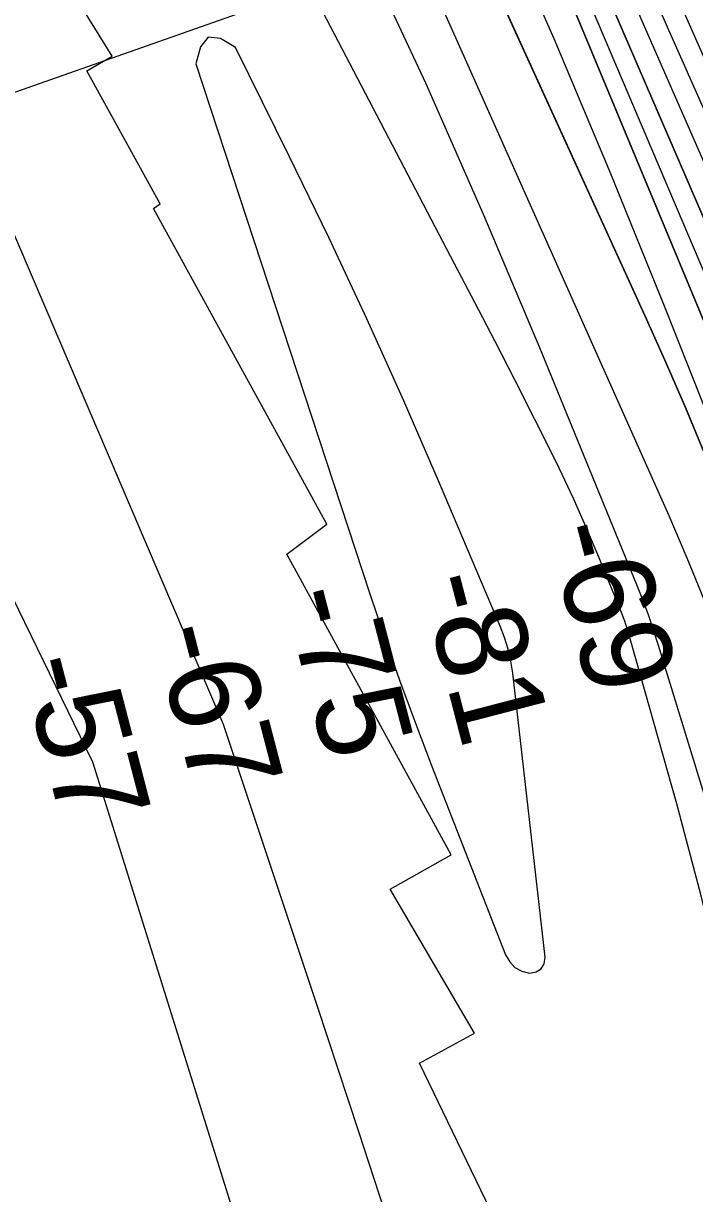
# Model space of a CAD drawing. Extents: x 3279314 to 3317160, y 734079 to 759431.
# Drawn here: x 3310522 to 3311016, y 746631 to 747492 of the extents above; entities that cross this region are included whole.
import ezdxf

# ---------------------------------------------------------------- set-up
doc = ezdxf.new("R2010")
doc.units = 0
for name, color, linetype in [('V-RIVR-EDGE', 7, 'Continuous'), ('V-RIVR-RANG', 7, 'Continuous'), ('V-RRAP-RVMT', 7, 'Continuous'), ('V-TOPO-DPTH', 7, 'Continuous'), ('V-TOPO-MAJR', 7, 'Continuous'), ('V-TOPO-MINR', 7, 'Continuous'), ('V-TOPO-WATR', 7, 'Continuous')]:
    doc.layers.add(name, color=color, linetype=linetype)

msp = doc.modelspace()

# ---------------------------------------------------------------- linework, layer by layer
at = {"layer": 'V-RIVR-EDGE'}
for points in [[(3311105.06, 747316.34), (3311092.25, 747359.62), (3311087.14, 747390), (3311078.32, 747419.66), (3311073.92, 747436.71), (3311072.49, 747458.94), (3311062.91, 747478.96), (3311054.04, 747488.62), (3311045.18, 747499.75), (3311031.16, 747522.75), (3311021.58, 747541.3), (3311015.68, 747554.64), (3311014.22, 747563.54), (3311012.02, 747573.17), (3310990.61, 747601.38), (3310971.38, 747614.76), (3310953.64, 747629.62), (3310939.61, 747648.92), (3310928.53, 747661.54), (3310922.65, 747678.59), (3310909.39, 747710.48), (3310888.74, 747746.83), (3310855.55, 747807.66), (3310842.29, 747838.81), (3310838.6, 747845.49), (3310835.65, 747849.2), (3310834.18, 747854.39), (3310831.99, 747867.73), (3310829.04, 747873.66), (3310809.84, 747897.41), (3310795.81, 747917.45), (3310785.5, 747938.96), (3310770.76, 747970.11), (3310750.14, 748019.8), (3310730.26, 748070.22), (3310707.43, 748125.1), (3310690.5, 748168.85), (3310666.94, 748229.66), (3310649.99, 748264.52), (3310642.65, 748291.95), (3310628.68, 748334.95), (3310612.51, 748385.37), (3310604.49, 748439.47), (3310596.46, 748487.64), (3310590.68, 748545.44), (3310587.76, 748563.22), (3310574.49, 748591.41), (3310564.93, 748620.32), (3310554.66, 748659.61), (3310548.05, 748681.85), (3310532.56, 748712.27), (3310506.02, 748761.23), (3310487.58, 748794.61), (3310453.66, 748861.37), (3310407.92, 748936.3), (3310365.09, 748990.49), (3310335.9, 749023.16), (3310334.8, 749027.61), (3310321.13, 749040.23)], [(3310747.15, 741422.06), (3310761.27, 741436.93), (3310772.16, 741448.54), (3310772.95, 741451.64), (3310772.56, 741453.19), (3310772.21, 741467.15), (3310772.61, 741472.19), (3310775.33, 741474.12), (3310776.11, 741477.23), (3310778.06, 741481.1), (3310778.46, 741484.98), (3310773.05, 741494.68), (3310773.84, 741499.34), (3310775.79, 741504.37), (3310780.07, 741508.63), (3310785.89, 741512.1), (3310795.63, 741530.31), (3310825.21, 741572.12), (3310845.06, 741601.54), (3310855.18, 741615.48), (3310863.33, 741620.88), (3310868.4, 741629.02), (3310883.19, 741654.19), (3310883.99, 741660.39), (3310891, 741675.88), (3310896.85, 741688.67), (3310901.53, 741697.96), (3310902.33, 741706.1), (3310905.45, 741716.18), (3310909.36, 741728.58), (3310914.03, 741736.71), (3310917.53, 741740.19), (3310923, 741754.53), (3310933.94, 741786.3), (3310941.35, 741805.29), (3310953.85, 741842.87), (3310965.15, 741864.56), (3310977.64, 741894.39), (3310990.11, 741919.18), (3311002.96, 741940.86), (3311006.46, 741946.29), (3311012.68, 741950.15), (3311016.96, 741957.12), (3311022.03, 741967.58), (3311022.04, 741972.23), (3311022.06, 741982.31), (3311022.86, 741990.84), (3311027.17, 742006.73), (3311033.04, 742029.98), (3311035.01, 742042.78), (3311036.22, 742059.84), (3311037.05, 742082.33), (3311037.48, 742099.39), (3311041.77, 742109.85), (3311041.78, 742116.06), (3311042.18, 742121.1), (3311045.29, 742122.64), (3311048.4, 742124.57), (3311051.13, 742129.99), (3311053.47, 742138.91), (3311056.59, 742142), (3311058.53, 742145.1), (3311058.94, 742155.18), (3311061.67, 742160.6), (3311067.12, 742166.02), (3311068.72, 742186.57), (3311068.74, 742196.26), (3311069.14, 742198.98), (3311072.24, 742201.68), (3311075.36, 742205.17), (3311079.24, 742207.48), (3311086.67, 742233.45), (3311085.13, 742236.17), (3311085.14, 742242.37), (3311089.43, 742249.73), (3311096.04, 742257.47), (3311105.36, 742263.26), (3311103.82, 742266.37), (3311108.48, 742271.01), (3311115.88, 742281.85), (3311117.83, 742289.22), (3311122.13, 742302.39), (3311129.54, 742317.5), (3311134.99, 742326.4), (3311141.62, 742341.12), (3311152.54, 742368.24), (3311150.24, 742377.17), (3311150.64, 742380.66), (3311162.31, 742395.36), (3311161.53, 742395.75), (3311151.07, 742400.04), (3311148.76, 742405.09), (3311149.94, 742412.46), (3311150.35, 742423.7), (3311155.04, 742437.26), (3311163.98, 742445.77), (3311167.48, 742449.64), (3311161.31, 742462.46), (3311160.93, 742465.95), (3311162.87, 742466.72), (3311179.16, 742465.9), (3311183.82, 742470.93), (3311192.39, 742486.42), (3311195.13, 742495.72), (3311195.92, 742501.93), (3311195.94, 742507.74), (3311195.56, 742512.4), (3311195.57, 742517.05), (3311192.1, 742523.26), (3311189.39, 742527.93), (3311189.4, 742531.8), (3311190.19, 742537.62), (3311193.69, 742542.65), (3311200.3, 742549.23), (3311213.92, 742566.26), (3311218.99, 742580.21), (3311220.18, 742587.96), (3311224.84, 742593.38), (3311234.98, 742613.9), (3311240.45, 742629.4), (3311242.8, 742639.87), (3311247.85, 742644.9), (3311258.37, 742663.49), (3311264.22, 742676.66), (3311266.55, 742679.75), (3311284.03, 742689.02), (3311288.31, 742696.37), (3311293.38, 742706.45), (3311294.17, 742715.36), (3311293.8, 742720.79), (3311295.36, 742724.28), (3311298.86, 742729.7), (3311303.16, 742743.65), (3311303.18, 742751.79), (3311303.59, 742757.22), (3311304.76, 742763.42), (3311309.83, 742773.88), (3311319.58, 742795.58), (3311324.64, 742802.16), (3311332.42, 742814.55), (3311339.81, 742819.96), (3311347.2, 742828.47), (3311350.71, 742838.16), (3311350.72, 742842.42), (3311349.58, 742850.57), (3311349.98, 742855.22), (3311352.71, 742861.81), (3311361.28, 742877.3), (3311366.72, 742882.33), (3311372.18, 742893.95), (3311375.31, 742905.19), (3311388.96, 742936.95), (3311408.46, 742981.89), (3311418.2, 743001.25), (3311424.81, 743008.61), (3311432.6, 743021), (3311438.45, 743033.39), (3311438.07, 743037.27), (3311433.43, 743043.1), (3311433.83, 743046.59), (3311437.33, 743050.07), (3311441.6, 743052), (3311445.88, 743057.03), (3311448.63, 743073.31), (3311456.81, 743089.19), (3311472.38, 743112.03), (3311480.95, 743125.97), (3311482.91, 743136.44), (3311492.26, 743150.76), (3311492.65, 743155.42), (3311492.67, 743160.07), (3311495.77, 743161.61), (3311500.43, 743161.99), (3311508.6, 743173.22), (3311523.01, 743197.22), (3311534.32, 743223.95), (3311544.45, 743244.87), (3311561.99, 743278.57), (3311577.18, 743305.29), (3311604.83, 743353.31), (3311621.21, 743390.49), (3311639.14, 743426.13), (3311651.2, 743442.39), (3311662.88, 743461.36), (3311672.23, 743477.24), (3311680.45, 743507.46), (3311680.88, 743525.69), (3311684.8, 743542.74), (3311697.32, 743588.47), (3311707.1, 743621.02), (3311721.14, 743655.89), (3311734.41, 743686.5), (3311736.38, 743700.06), (3311739.9, 743713.24), (3311739.93, 743722.94), (3311739.94, 743727.59), (3311741.49, 743729.91), (3311746.17, 743737.27), (3311747.35, 743747.74), (3311748.93, 743755.49), (3311752.05, 743766.34), (3311755.59, 743785.72), (3311758.35, 743802), (3311760.7, 743811.3), (3311763.81, 743814.79), (3311768.47, 743818.26), (3311774.69, 743822.9), (3311780.53, 743834.52), (3311784.45, 743850.41), (3311786.46, 743878.33), (3311787.65, 743888.8), (3311789.21, 743891.9), (3311789.61, 743900.04), (3311789.24, 743905.86), (3311786.94, 743916.72), (3311786.19, 743926.81), (3311786.21, 743936.5), (3311791.67, 743946.57), (3311801.41, 743965.94), (3311807.65, 743981.05), (3311809.63, 743995.78), (3311810.84, 744015.94), (3311809.34, 744037.27), (3311800.08, 744055.13), (3311797.77, 744062.12), (3311797.79, 744068.33), (3311798.19, 744076.08), (3311793.94, 744081.13), (3311782.74, 744099.39), (3311771.54, 744118.03), (3311765.4, 744143.25), (3311761.57, 744163.04), (3311761.21, 744176.23), (3311763.57, 744188.24), (3311763.73, 744251.84), (3311761.87, 744283.64), (3311758.45, 744312.74), (3311753.47, 744337.18), (3311747.32, 744362.02), (3311746.96, 744373.26), (3311744.68, 744392.66), (3311742.01, 744411.28), (3311738.17, 744425.25), (3311736.65, 744435.73), (3311732.02, 744447.76), (3311725.49, 744470.66), (3311719.34, 744494.71), (3311717.06, 744513.33), (3311705.96, 744572.31), (3311696.76, 744617.7), (3311694.49, 744640.2), (3311694.53, 744654.16), (3311703.54, 744690.59), (3311707.88, 744720.06), (3311710.67, 744750.69), (3311711.89, 744773.56), (3311709.62, 744797.23), (3311706.57, 744820.11), (3311700.78, 744830.6), (3311700.41, 744838.36), (3311702.4, 744857.74), (3311707.54, 744896.12), (3311711.09, 744922.87), (3311725.17, 744972.09), (3311744.31, 745024.39), (3311756.41, 745056.94), (3311759.15, 745068.95), (3311759.57, 745082.52), (3311759.65, 745112), (3311754.68, 745143.42), (3311747.79, 745176.79), (3311742.05, 745210.93), (3311741.31, 745224.51), (3311742.13, 745240.4), (3311741.4, 745260.96), (3311735.26, 745285.79), (3311730.24, 745296.28), (3311724.07, 745311.03), (3311721.77, 745321.5), (3311718.33, 745338.58), (3311704.47, 745381.66), (3311698.68, 745391.37), (3311697.52, 745395.64), (3311694.47, 745413.87), (3311694.48, 745418.52), (3311698.37, 745424.72), (3311703.83, 745435.56), (3311704.24, 745445.26), (3311703.1, 745454.18), (3311703.12, 745461.94), (3311703.15, 745473.18), (3311702.03, 745491.41), (3311702.44, 745502.66), (3311704.05, 745524.76), (3311702.54, 745540.66), (3311698.7, 745556.57), (3311694.07, 745565.5), (3311683.25, 745580.65), (3311676.28, 745585.32), (3311673.96, 745589.59), (3311673.98, 745597.35), (3311671.69, 745612.87), (3311671.7, 745617.91), (3311673.27, 745623.34), (3311672.9, 745629.15), (3311669.43, 745637.69), (3311666.72, 745640.03), (3311662.07, 745643.14), (3311657.03, 745644.32), (3311648.5, 745643.17), (3311641.91, 745645.13), (3311638.43, 745648.63), (3311636.51, 745655.61), (3311631.51, 745675.4), (3311626.14, 745696.36), (3311621.54, 745718.48), (3311619.31, 745758.04), (3311618.96, 745773.94), (3311619.37, 745782.47), (3311620.16, 745790.22), (3311620.57, 745799.14), (3311621.38, 745810), (3311621.02, 745821.63), (3311618.73, 745835.6), (3311611.04, 745862.76), (3311604.48, 745877.52), (3311597.54, 745894.21), (3311590.61, 745914.39), (3311586.38, 745928.36), (3311565.19, 745983.48), (3311553.63, 746012.99), (3311544.78, 746042.48), (3311533.99, 746070.04), (3311521.28, 746106.53), (3311510.15, 746151.93), (3311505.19, 746184.51), (3311496.37, 746224.87), (3311490.22, 746250.48), (3311484.08, 746273.76), (3311478.31, 746293.17), (3311471, 746317.23), (3311471.42, 746330.8), (3311471.45, 746343.21), (3311471.47, 746351.74), (3311473.82, 746360.27), (3311476.93, 746363.36), (3311479.66, 746369.17), (3311482.4, 746378.08), (3311481.3, 746405.23), (3311479.4, 746420.75), (3311474.01, 746438.6), (3311466.69, 746454.91), (3311460.5, 746461.13), (3311455.86, 746468.12), (3311452, 746477.05), (3311449.7, 746486.36), (3311444.7, 746501.5), (3311438.9, 746511.21), (3311428.07, 746521.32), (3311424.97, 746523.65), (3311423.05, 746528.7), (3311419.2, 746539.95), (3311414.56, 746547.72), (3311409.92, 746553.55), (3311400.25, 746564.04), (3311389.43, 746577.64), (3311381.69, 746585.81), (3311379.76, 746588.14), (3311379.38, 746592.02), (3311373.99, 746605.99), (3311366.29, 746629.28), (3311359.73, 746641.71), (3311346.97, 746656.09), (3311338.85, 746669.29), (3311329.22, 746695.3), (3311318.42, 746718.59), (3311316.9, 746728.68), (3311312.66, 746739.55), (3311306.51, 746761.67), (3311297.26, 746785.35), (3311290.32, 746803.2), (3311282.59, 746811.75), (3311274.09, 746825.35), (3311272.95, 746836.6), (3311269.12, 746852.89), (3311251.75, 746888.62), (3311235.93, 746920.45), (3311213.94, 746964.72), (3311200.05, 746995), (3311194.29, 747019.45), (3311190.45, 747034.58), (3311185.04, 747041.19), (3311184.66, 747044.68), (3311184.3, 747056.31), (3311182.77, 747064.46), (3311176.22, 747081.54), (3311170.07, 747103.27), (3311165.07, 747118.41), (3311158.51, 747132.39), (3311154.66, 747146.36), (3311151.59, 747156.83), (3311148.89, 747164.21), (3311146.21, 747178.18), (3311143.91, 747189.82), (3311142.78, 747203.39), (3311139.32, 747215.04), (3311130.06, 747234.45), (3311113.14, 747290.33), (3311105.06, 747316.34)]]:
    msp.add_spline(points, degree=3, dxfattribs=at)
at = {"layer": 'V-RIVR-RANG'}
msp.add_line((3311270.05, 747707.02), (3310364.73, 747387.65), dxfattribs=at)
at = {"layer": 'V-RRAP-RVMT'}
for p, q in [((3310587.33, 747467.69), (3310524.1, 747570.24)), ((3310568.7, 747456.92), (3310587.33, 747467.69)), ((3310622.7, 747359.04), (3310568.7, 747456.92)), ((3310617.79, 747355.53), (3310622.7, 747359.04)), ((3310745.39, 747123.28), (3310617.79, 747355.53)), ((3310715.87, 747101.31), (3310745.39, 747123.28)), ((3310836.82, 746880.02), (3310715.87, 747101.31)), ((3310792.04, 746854.92), (3310836.82, 746880.02)), ((3310854.05, 746748.94), (3310792.04, 746854.92)), ((3310813.49, 746726.86), (3310854.05, 746748.94)), ((3310918.89, 746509.42), (3310813.49, 746726.86))]:
    msp.add_line(p, q, dxfattribs=at)
at = {"layer": 'V-TOPO-DPTH'}
for p, q in [((3310825.4, 747614.94), (3310980.69, 747274.1)), ((3310980.69, 747274.1), (3310825.4, 747614.94)), ((3310980.69, 747274.1), (3310995.14, 747241.73)), ((3310995.14, 747241.73), (3310980.69, 747274.1)), ((3310995.14, 747241.73), (3311009.26, 747209.22)), ((3311009.26, 747209.22), (3310995.14, 747241.73)), ((3311009.26, 747209.22), (3311022.88, 747176.49)), ((3311022.88, 747176.49), (3311009.26, 747209.22))]:
    msp.add_line(p, q, dxfattribs=at)
for points in [[(3311368.13, 746606.17), (3311350.67, 746648.75), (3311333.16, 746691.31), (3311315.59, 746733.85), (3311297.97, 746776.37), (3311192.57, 747030.25), (3311177.13, 747067.48), (3311161.71, 747104.73), (3311146.33, 747141.99), (3311130.97, 747179.26), (3311115.48, 747216.47), (3311099.79, 747253.59), (3311083.8, 747290.59), (3311067.61, 747327.5), (3310634.85, 748303.26)], [(3311368.13, 746606.17), (3311350.67, 746648.75), (3311333.16, 746691.31), (3311315.59, 746733.85), (3311297.97, 746776.37), (3311192.57, 747030.25), (3311177.13, 747067.48), (3311161.71, 747104.73), (3311146.33, 747141.99), (3311130.97, 747179.26), (3311115.48, 747216.47), (3311099.79, 747253.59), (3311083.8, 747290.59), (3311067.61, 747327.5), (3310634.85, 748303.26)], [(3311238.69, 746607.66), (3311219.97, 746658.13), (3311201.52, 746708.7), (3311183.36, 746759.37), (3311165.65, 746810.2), (3311148.23, 746861.14), (3311080.02, 747063.47), (3311077.01, 747072.17), (3311073.92, 747080.84), (3311070.69, 747089.46), (3311067.37, 747098.05), (3310994.94, 747281.31), (3310954.44, 747381.12), (3310912.74, 747480.4), (3310869.23, 747578.92), (3310824.52, 747676.91), (3310554.36, 748255.01)], [(3311238.69, 746607.66), (3311219.97, 746658.13), (3311201.52, 746708.7), (3311183.36, 746759.37), (3311165.65, 746810.2), (3311148.23, 746861.14), (3311080.02, 747063.47), (3311077.01, 747072.17), (3311073.92, 747080.84), (3311070.69, 747089.46), (3311067.37, 747098.05), (3310994.94, 747281.31), (3310954.44, 747381.12), (3310912.74, 747480.4), (3310869.23, 747578.92), (3310824.52, 747676.91), (3310554.36, 748255.01)], [(3311336.46, 746468), (3311242.66, 746701.99), (3311230.26, 746733.33), (3311218.04, 746764.75), (3311206.11, 746796.27), (3311194.37, 746827.86), (3311182.79, 746859.52), (3311171.23, 746891.18), (3311159.71, 746922.86), (3311148.21, 746954.55), (3311115.25, 747045.55), (3311107.41, 747066.69), (3311099.38, 747087.76), (3311091.05, 747108.71), (3311082.52, 747129.59), (3310926.53, 747503.61), (3310871.17, 747633.91), (3310814.64, 747763.69), (3310756.38, 747892.71), (3310696.96, 748021.21), (3310593.2, 748241.72)], [(3310593.2, 748241.72), (3310696.96, 748021.21), (3310756.38, 747892.71), (3310814.64, 747763.69), (3310871.17, 747633.91), (3310926.53, 747503.61), (3311082.52, 747129.59), (3311091.05, 747108.71), (3311099.38, 747087.76), (3311107.41, 747066.69), (3311115.25, 747045.55), (3311148.21, 746954.55), (3311159.71, 746922.86), (3311171.23, 746891.18), (3311182.79, 746859.52), (3311194.37, 746827.86), (3311206.11, 746796.27), (3311218.04, 746764.75), (3311230.26, 746733.33), (3311242.66, 746701.99), (3311336.46, 746468)], [(3310687.82, 748117.92), (3310714.45, 748059.43), (3310740.56, 748000.71), (3310766.33, 747941.83), (3311116.13, 747132.73), (3311123.8, 747114.64), (3311131.32, 747096.49), (3311138.6, 747078.24), (3311145.72, 747059.92), (3311150.71, 747046.81), (3311155.19, 747035), (3311159.64, 747023.17), (3311164.04, 747011.32), (3311168.41, 746999.46), (3311172.81, 746987.61), (3311177.27, 746975.79), (3311181.81, 746964), (3311186.42, 746952.23), (3311205.01, 746905.32), (3311218.99, 746870.12), (3311233.02, 746834.95), (3311247.11, 746799.8), (3311261.24, 746764.66), (3311349.77, 746545.11)], [(3310687.82, 748117.92), (3310714.45, 748059.43), (3310740.56, 748000.71), (3310766.33, 747941.83), (3311116.13, 747132.73), (3311123.8, 747114.64), (3311131.32, 747096.49), (3311138.6, 747078.24), (3311145.72, 747059.92), (3311150.71, 747046.81), (3311155.19, 747035), (3311159.64, 747023.17), (3311164.04, 747011.32), (3311168.41, 746999.46), (3311172.81, 746987.61), (3311177.27, 746975.79), (3311181.81, 746964), (3311186.42, 746952.23), (3311205.01, 746905.32), (3311218.99, 746870.12), (3311233.02, 746834.95), (3311247.11, 746799.8), (3311261.24, 746764.66), (3311349.77, 746545.11)]]:
    msp.add_lwpolyline(points, dxfattribs=at)
at = {"layer": 'V-TOPO-MAJR'}
msp.add_lwpolyline([(3311163.45, 746624.24), (3311141.66, 746698.19), (3311123.13, 746760.08), (3311104.23, 746821.86), (3311084.8, 746883.48), (3311065, 746944.98), (3311045.81, 747003.72), (3311034.84, 747035.58), (3311023.23, 747067.19), (3311010.63, 747098.42), (3310997.38, 747129.4), (3310810.68, 747547.82), (3310758.42, 747663.02), (3310705.22, 747777.78), (3310650.59, 747891.86), (3310595.02, 748005.5), (3310498.1, 748200.62)], dxfattribs=at)
at = {"layer": 'V-TOPO-MINR'}
for p, q in [((3310980.69, 747274.1), (3310825.4, 747614.94)), ((3310995.14, 747241.73), (3310980.69, 747274.1)), ((3311009.26, 747209.22), (3310995.14, 747241.73)), ((3311022.88, 747176.49), (3311009.26, 747209.22))]:
    msp.add_line(p, q, dxfattribs=at)
for points in [[(3311393.96, 746589.77), (3311375.68, 746638.39), (3311356.28, 746686.6), (3311335.97, 746734.49), (3311315.58, 746782.33), (3311295.05, 746830.12), (3311274.42, 746877.88), (3311205.45, 747036.96), (3311190.11, 747072.54), (3311174.87, 747108.17), (3311159.78, 747143.86), (3311144.78, 747179.59), (3311103.99, 747277.36), (3311068.28, 747361.84), (3311032.05, 747446.09), (3310995.04, 747530), (3310957.51, 747613.68), (3310646.2, 748299.19)], [(3311238.69, 746607.66), (3311219.97, 746658.13), (3311201.52, 746708.7), (3311183.36, 746759.37), (3311165.65, 746810.2), (3311148.23, 746861.14), (3311080.02, 747063.47), (3311077.01, 747072.17), (3311073.92, 747080.84), (3311070.69, 747089.46), (3311067.37, 747098.05), (3310994.94, 747281.31), (3310954.44, 747381.12), (3310912.74, 747480.4), (3310869.23, 747578.92), (3310824.52, 747676.91), (3310554.36, 748255.01)], [(3311336.46, 746468), (3311242.66, 746701.99), (3311230.26, 746733.33), (3311218.04, 746764.75), (3311206.11, 746796.27), (3311194.37, 746827.86), (3311182.79, 746859.52), (3311171.23, 746891.18), (3311159.71, 746922.86), (3311148.21, 746954.55), (3311115.25, 747045.55), (3311107.41, 747066.69), (3311099.38, 747087.76), (3311091.05, 747108.71), (3311082.52, 747129.59), (3310926.53, 747503.61), (3310871.17, 747633.91), (3310814.64, 747763.69), (3310756.38, 747892.71), (3310696.96, 748021.21), (3310593.2, 748241.72)], [(3309982.54, 748184.02), (3310036.95, 748060.57), (3310045.52, 748041.34), (3310054.2, 748022.17), (3310063.04, 748003.07), (3310071.99, 747984.02), (3310133.94, 747853.6), (3310174.08, 747769.44), (3310214.37, 747685.36), (3310254.92, 747601.4), (3310295.64, 747517.51), (3310572.82, 746948.6), (3310838.37, 746099.52), (3310909.22, 745450.22), (3310918.6, 745357.42), (3310926.99, 745264.53), (3310933.89, 745171.53), (3310939.81, 745078.44), (3310948.79, 744916.73)], [(3311337.48, 746630.29), (3311323.13, 746666.11), (3311171.17, 747045.24), (3311168.77, 747051.24), (3311166.38, 747057.25), (3311164, 747063.26), (3311161.62, 747069.28), (3311158.43, 747077.39), (3311157.66, 747079.35), (3311156.91, 747081.32), (3311156.17, 747083.29), (3311155.44, 747085.26), (3311154.7, 747087.24), (3311153.97, 747089.21), (3311153.22, 747091.18), (3311152.46, 747093.14), (3311151.61, 747095.33), (3311150.4, 747098.37), (3311149.17, 747101.41), (3311147.9, 747104.43), (3311146.6, 747107.44), (3310682.13, 748167.33)], [(3310926.86, 747142.33), (3310916.4, 747164.45), (3310905.58, 747186.4), (3310898.53, 747200.25), (3310883.86, 747228.98), (3310869.12, 747257.67), (3310854.28, 747286.31), (3310839.38, 747314.92), (3310728.09, 747527.6), (3310670.74, 747637.11), (3310613.37, 747746.61), (3310555.94, 747856.08), (3310498.47, 747965.53), (3310395.27, 748161.99)], [(3310178.21, 748131.82), (3310193.94, 748091.25), (3310210.3, 748050.94), (3310227.08, 748010.79), (3310668.97, 746976.24), (3310738.13, 746768.82), (3310768.67, 746676.56), (3310798.96, 746584.21)], [(3311349.77, 746545.11), (3311261.24, 746764.66), (3311247.11, 746799.8), (3311233.02, 746834.95), (3311218.99, 746870.12), (3311205.01, 746905.32), (3311186.42, 746952.23), (3311181.81, 746964), (3311177.27, 746975.79), (3311172.81, 746987.61), (3311168.41, 746999.46), (3311164.04, 747011.32), (3311159.64, 747023.17), (3311155.19, 747035), (3311150.71, 747046.81), (3311145.72, 747059.92), (3311138.6, 747078.24), (3311131.32, 747096.49), (3311123.8, 747114.64), (3311116.13, 747132.73), (3310766.33, 747941.83), (3310740.56, 748000.71), (3310714.45, 748059.43), (3310687.82, 748117.92)], [(3310818.1, 747447.85), (3310773.31, 747543.95), (3310727.11, 747639.43), (3310553.71, 747987.98), (3310541.15, 748013.17), (3310528.55, 748038.33), (3310515.89, 748063.47), (3310503.19, 748088.59), (3310496.38, 748102.03)], [(3311298.02, 746618.05), (3311274.79, 746675.97), (3311251.63, 746733.92), (3311214.5, 746827.08), (3311206.02, 746848.65), (3311197.65, 746870.26), (3311189.46, 746891.93), (3311181.39, 746913.66), (3311173.4, 746935.41), (3311165.39, 746957.16), (3311157.34, 746978.89), (3311149.27, 747000.62), (3311136.47, 747034.99), (3311125.64, 747063.49), (3311114.55, 747091.88), (3311103.07, 747120.12), (3311091.33, 747148.26), (3310847.85, 747720.68), (3310806.89, 747815.54), (3310765.23, 747910.09), (3310722.55, 748004.18), (3310679.17, 748097.96)], [(3310903.17, 746796.11), (3310905.21, 746799.87), (3310906.13, 746804.74), (3310882.13, 747013.62), (3310880.71, 747022.55), (3310878.79, 747031.35), (3310876.12, 747039.95), (3310872.95, 747048.42), (3310828.35, 747153.41), (3310801.98, 747214.04), (3310774.91, 747274.34), (3310746.79, 747334.17), (3310717.98, 747393.67), (3310678.24, 747473.99), (3310667.05, 747480.52), (3310658.08, 747481.61), (3310652.45, 747474.55), (3310649.04, 747462.04), (3310777.1, 747072.01), (3310787.84, 747040.21), (3310798.91, 747008.54), (3310810.51, 746977.05), (3310822.46, 746945.68), (3310876.81, 746806.41), (3310879.93, 746801.29), (3310883.8, 746797.18), (3310888.82, 746794.57), (3310894.6, 746792.98), (3310899.44, 746793.99), (3310903.17, 746796.11)], [(3311172.12, 746439.27), (3310989.45, 747034.11), (3310985.83, 747045.36), (3310982, 747056.54), (3310977.87, 747067.61), (3310973.54, 747078.61), (3310902.06, 747253.08), (3310860.79, 747350.78), (3310818.1, 747447.85)], [(3311425.33, 744877.8), (3311157.74, 746128.27), (3311156.38, 746138.87), (3311154.72, 746149.45), (3311065.64, 746645.2), (3311052.27, 746713.81), (3311037.57, 746782.11), (3311020.88, 746849.95), (3311002.86, 746917.48), (3310966.27, 747046.93), (3310965.5, 747049.5), (3310964.67, 747052.04), (3310963.76, 747054.55), (3310962.79, 747057.05), (3310946.3, 747097.42), (3310936.76, 747119.96), (3310926.86, 747142.33)]]:
    msp.add_lwpolyline(points, dxfattribs=at)
at = {"layer": 'V-TOPO-WATR'}
msp.add_lwpolyline([(3311368.13, 746606.17), (3311350.67, 746648.75), (3311333.16, 746691.31), (3311315.59, 746733.85), (3311297.97, 746776.37), (3311192.57, 747030.25), (3311177.13, 747067.48), (3311161.71, 747104.73), (3311146.33, 747141.99), (3311130.97, 747179.26), (3311115.48, 747216.47), (3311099.79, 747253.59), (3311083.8, 747290.59), (3311067.61, 747327.5), (3310634.85, 748303.26)], dxfattribs=at)

# ---------------------------------------------------------------- texts
at = {"layer": 'V-RIVR-RANG'}
for s, p in [('-69', (3310907.13, 747119.37)), ('-81', (3310813.52, 747082.04)), ('-75', (3310712.92, 747071.51)), ('-67', (3310616.65, 747044.39)), ('-57', (3310519.32, 747021.35))]:
    msp.add_text(s, height=67, rotation=284.60397, dxfattribs=at).set_placement(p)

doc.saveas('drawing.dxf')
